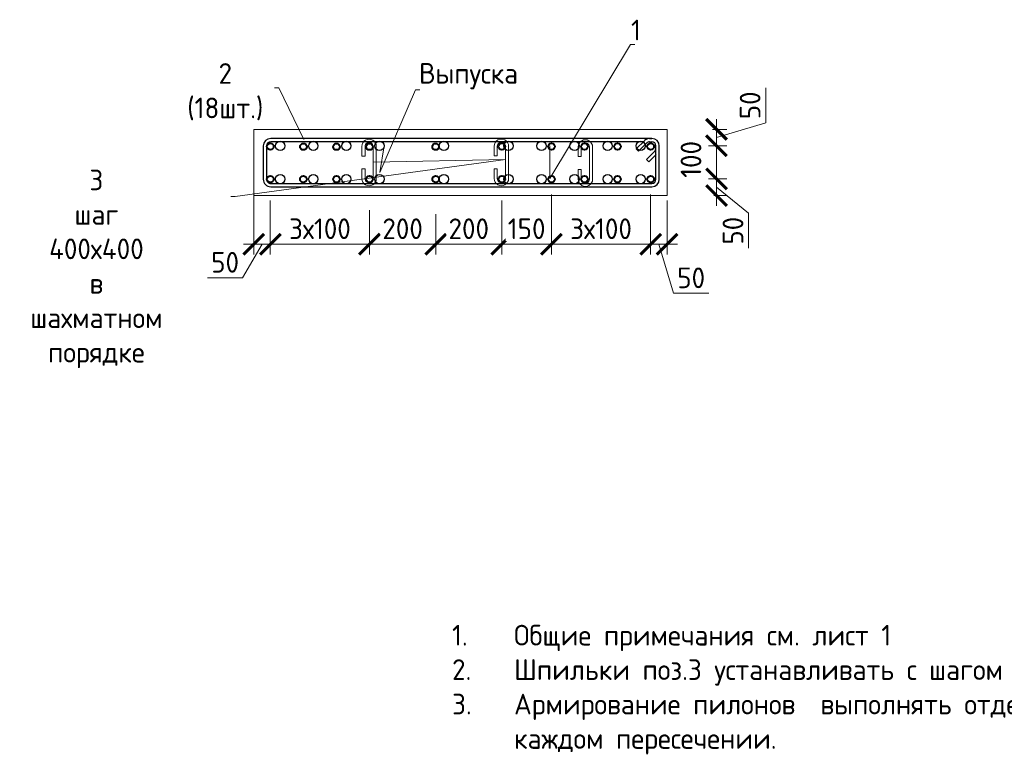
# Model space of a CAD drawing. Header units: millimetres. Extents: x 376598 to 1249954, y -318491 to -22134.
# Tile 320 of 444: x 816548 to 828456, y -310320 to -301421. Entities that reach past the tile are written whole.
import ezdxf
from ezdxf import colors
from ezdxf.entities.mleader import LeaderData, LeaderLine
from ezdxf.math import Vec2, Vec3

# ---------------------------------------------------------------- set-up
doc = ezdxf.new("R2010")
doc.units = ezdxf.units.MM
for name, color, linetype, lineweight in [('Арм_шпильки', 143, 'Continuous', 18), ('Армирование', 3, 'Continuous', 40), ('подоснова', 151, 'Continuous', 5), ('РАЗМЕРЫ', 1, 'Continuous', 9), ('СТЕНЫ', 3, 'Continuous', 30)]:
    doc.layers.add(name, color=color, linetype=linetype, lineweight=lineweight)
doc.styles.add('GOST 2.304', font='CS_Gost2304.shx')
doc.styles.add('GOST-2.304_Type-B', font='GOST_Common.ttf')
doc.dimstyles.new('мой 25', dxfattribs={"dimscale": 100, "dimtxt": 2.5, "dimasz": 2.5, "dimexe": 1.25, "dimexo": 0.625, "dimtad": 1, "dimdec": 0, "dimlfac": 0.5, "dimtxsty": 'GOST-2.304_Type-B', "dimblk": 'ARCHTICK', "dimcen": 2.5, "dimdle": 1.25, "dimaunit": 1, "dimadec": 1, "dimazin": 2, "dimtfac": 1, "dimtdec": 0, "dimtmove": 1, "dimatfit": 3, "dimfxl": 6, "dimfxlon": 1, "dimtfill": 1, "dimlwd": -1, "dimlwe": -1, "dimarcsym": 0})

# ---------------------------------------------------------------- blocks, each defined once
blk = doc.blocks.new('*U30')
at = {"color": 0, "linetype": 'ByBlock', "lineweight": -2}
for p, q in [((-10, 1176.7), (-10, 12.5)), ((-10, 1169.7), (-10, 1176.7)), ((0, 1169.7), (0, 1176.7)), ((114.7, 1199.2), (12.5, 1199.2)), ((114.7, 1189.2), (12.5, 1189.2)), ((53.8, 1160.1), (28.3, 1185.6)), ((38.8, 1189.3), (60.9, 1167.2)), ((127.2, 12.5), (127.2, 1176.7)), ((137.2, 12.5), (137.2, 1176.7)), ((22, 1128.4), (-3.4, 1153.8)), ((0, 1150.4), (0, 12.5)), ((3.7, 1160.9), (29.1, 1135.5)), ((60.9, 1167.2), (53.8, 1160.1)), ((29.1, 1135.5), (22, 1128.4)), ((12.5, 0), (114.7, 0)), ((12.5, -10), (114.7, -10))]:
    blk.add_line(p, q, dxfattribs=at)
for centre, radius, start, end in [((12.5, 1176.7), 22.5, 90, 180), ((12.5, 1176.7), 12.5, 90, 180), ((19.5, 1176.7), 12.5, 45, 90), ((114.7, 1176.7), 22.5, 0, 90), ((114.7, 1176.7), 12.5, 0, 90), ((12.5, 1169.7), 22.5, 180, 225), ((12.5, 1169.7), 12.5, 180, 225), ((12.5, 12.5), 22.5, 180, 270), ((12.5, 12.5), 12.5, 180, 270), ((114.7, 12.5), 12.5, 270, 0), ((114.7, 12.5), 22.5, 270, 0)]:
    blk.add_arc(centre, radius, start, end, dxfattribs=at)
at = {"style": 'GOST 2.304', "oblique": 15, "flags": 9}
for tag, p in [('ПОЗИЦИЯ', (-52.3, -58)), ('ДИАМЕТР', (-52.8, -63)), ('КЛАСС', (-53, -68.7)), ('ДЛИНА', (-52.5, -73.8)), ('МАССА', (-52.3, -78.3))]:
    blk.add_attdef(tag, p, '', height=2.5, dxfattribs=at)
blk = doc.blocks.new('_ArchTick')
at = {"color": 0, "linetype": 'ByBlock', "const_width": 0.15}
blk.add_lwpolyline([(-0.5, -0.5), (0.5, 0.5)], dxfattribs=at)
blk = doc.blocks.new('*D518')
at = {"layer": 'DEFPOINTS', "color": 0, "lineweight": 0, "transparency": 16777216}
for p in [(824379, -302748, -2880), (824179, -302946, -2880), (824976, -302946)]:
    blk.add_point(p, dxfattribs=at)
at = {"layer": 'РАЗМЕРЫ', "color": 0, "linetype": 'Continuous', "transparency": 16777216}
for p, q in [((825570, -302669), (825570, -302244)), ((824976, -302623), (824976, -303071)), ((824976, -302847), (825570, -302669)), ((824925, -302748), (825101, -302748)), ((824880, -302946), (825101, -302946))]:
    blk.add_line(p, q, dxfattribs=at)
at = {"layer": 'РАЗМЕРЫ', "color": 0, "transparency": 16777216, "xscale": 250, "yscale": 250, "zscale": 250}
for p, rotation in [((824976, -302748), 90), ((824976, -302946), 270)]:
    blk.add_blockref('_ArchTick', p, dxfattribs=dict(at, rotation=rotation))
at = {"layer": 'РАЗМЕРЫ', "color": 0, "lineweight": 0, "transparency": 16777216, "insert": (825382, -302457), "char_height": 250, "attachment_point": 5, "rotation": 90, "style": 'GOST-2.304_Type-B', "bg_fill": 3, "box_fill_scale": 1.1, "bg_fill_color": 256, "bg_fill_true_color": 13158600, "bg_fill_transparency": 0}
blk.add_mtext('50', dxfattribs=at)
blk = doc.blocks.new('*D519')
at = {"layer": 'DEFPOINTS', "color": 0, "lineweight": 0, "transparency": 16777216}
for p in [(824179, -303348, -2880), (824976, -303348), (824880, -303548)]:
    blk.add_point(p, dxfattribs=at)
at = {"layer": 'РАЗМЕРЫ', "color": 0, "linetype": 'Continuous', "transparency": 16777216}
for p, q in [((824976, -303673), (824976, -303223)), ((824880, -303348), (825101, -303348)), ((824976, -303448), (825362, -303761)), ((824943, -303548), (825101, -303548)), ((825362, -303761), (825362, -304186))]:
    blk.add_line(p, q, dxfattribs=at)
at = {"layer": 'РАЗМЕРЫ', "color": 0, "transparency": 16777216, "xscale": 250, "yscale": 250, "zscale": 250}
for p, rotation in [((824976, -303348), 90), ((824976, -303548), 270)]:
    blk.add_blockref('_ArchTick', p, dxfattribs=dict(at, rotation=rotation))
at = {"layer": 'РАЗМЕРЫ', "color": 0, "lineweight": 0, "transparency": 16777216, "insert": (825175, -303974), "char_height": 250, "attachment_point": 5, "rotation": 90, "style": 'GOST-2.304_Type-B', "bg_fill": 3, "box_fill_scale": 1.1, "bg_fill_color": 256, "bg_fill_true_color": 13158600, "bg_fill_transparency": 0}
blk.add_mtext('50', dxfattribs=at)
blk = doc.blocks.new('*D520')
at = {"layer": 'DEFPOINTS', "color": 0, "lineweight": 0, "transparency": 16777216}
for p in [(824976, -302946, 2880), (824976, -302946), (824846, -303348)]:
    blk.add_point(p, dxfattribs=at)
at = {"layer": 'РАЗМЕРЫ', "color": 0, "linetype": 'Continuous', "transparency": 16777216}
for p, q in [((824976, -303473), (824976, -302821)), ((825069, -302946), (825101, -302946)), ((824908, -303348), (825101, -303348))]:
    blk.add_line(p, q, dxfattribs=at)
at = {"layer": 'РАЗМЕРЫ', "color": 0, "transparency": 16777216, "xscale": 250, "yscale": 250, "zscale": 250}
for p, rotation in [((824976, -302946), 90), ((824976, -303348), 270)]:
    blk.add_blockref('_ArchTick', p, dxfattribs=dict(at, rotation=rotation))
at = {"layer": 'РАЗМЕРЫ', "color": 0, "lineweight": 0, "transparency": 16777216, "insert": (824667, -303111), "char_height": 250, "attachment_point": 5, "rotation": 90, "style": 'GOST-2.304_Type-B', "bg_fill": 3, "box_fill_scale": 1.1, "bg_fill_color": 256, "bg_fill_true_color": 13158600, "bg_fill_transparency": 0}
blk.add_mtext('100', dxfattribs=at)
blk = doc.blocks.new('*D521')
at = {"layer": 'DEFPOINTS', "color": 0, "lineweight": 0, "transparency": 16777216}
for p in [(824179, -303348), (824379, -303548), (824379, -304137)]:
    blk.add_point(p, dxfattribs=at)
at = {"layer": 'РАЗМЕРЫ', "color": 0, "linetype": 'Continuous', "transparency": 16777216}
for p, q in [((824179, -303537), (824179, -304262)), ((824379, -303610), (824379, -304262)), ((824054, -304137), (824504, -304137)), ((824279, -304137), (824457, -304731)), ((824457, -304731), (824882, -304731))]:
    blk.add_line(p, q, dxfattribs=at)
at = {"layer": 'РАЗМЕРЫ', "color": 0, "transparency": 16777216, "xscale": 250, "yscale": 250, "zscale": 250, "rotation": 180}
blk.add_blockref('_ArchTick', (824179, -304137), dxfattribs=at)
at = {"layer": 'РАЗМЕРЫ', "color": 0, "transparency": 16777216, "xscale": 250, "yscale": 250, "zscale": 250}
blk.add_blockref('_ArchTick', (824379, -304137), dxfattribs=at)
at = {"layer": 'РАЗМЕРЫ', "color": 0, "lineweight": 0, "transparency": 16777216, "insert": (824669, -304544), "char_height": 250, "attachment_point": 5, "style": 'GOST-2.304_Type-B', "bg_fill": 3, "box_fill_scale": 1.1, "bg_fill_color": 256, "bg_fill_true_color": 13158600, "bg_fill_transparency": 0}
blk.add_mtext('50', dxfattribs=at)
blk = doc.blocks.new('_None')
blk = doc.blocks.new('*D522')
at = {"layer": 'DEFPOINTS', "color": 0, "lineweight": 0, "transparency": 16777216}
for p in [(819379, -303348), (819579, -303548), (819579, -304137)]:
    blk.add_point(p, dxfattribs=at)
at = {"layer": 'РАЗМЕРЫ', "color": 0, "linetype": 'Continuous', "transparency": 16777216}
for p, q in [((819379, -303537), (819379, -304262)), ((819579, -303610), (819579, -304262)), ((819479, -304137), (819244, -304544)), ((819254, -304137), (819704, -304137)), ((819244, -304544), (818819, -304544))]:
    blk.add_line(p, q, dxfattribs=at)
at = {"layer": 'РАЗМЕРЫ', "color": 0, "transparency": 16777216, "xscale": 250, "yscale": 250, "zscale": 250}
blk.add_blockref('_ArchTick', (819579, -304137), dxfattribs=at)
at = {"layer": 'РАЗМЕРЫ', "color": 0, "lineweight": 0, "transparency": 16777216, "insert": (819032, -304356), "char_height": 250, "attachment_point": 5, "style": 'GOST-2.304_Type-B', "bg_fill": 3, "box_fill_scale": 1.1, "bg_fill_color": 256, "bg_fill_true_color": 13158600, "bg_fill_transparency": 0}
blk.add_mtext('50', dxfattribs=at)
at = {"layer": 'РАЗМЕРЫ', "color": 0, "transparency": 16777216, "xscale": 250, "yscale": 250, "zscale": 250, "rotation": 180}
blk.add_blockref('_ArchTick', (819379, -304137), dxfattribs=at)
blk = doc.blocks.new('*D533')
at = {"layer": 'DEFPOINTS', "color": 0, "lineweight": 0, "transparency": 16777216}
for p in [(820779, -302688, -1440), (819579, -303548), (820779, -304137)]:
    blk.add_point(p, dxfattribs=at)
at = {"layer": 'РАЗМЕРЫ', "color": 0, "linetype": 'Continuous', "transparency": 16777216}
for p, q in [((819579, -303610), (819579, -304262)), ((820779, -303727), (820779, -304262)), ((819454, -304137), (820904, -304137))]:
    blk.add_line(p, q, dxfattribs=at)
at = {"layer": 'РАЗМЕРЫ', "color": 0, "transparency": 16777216, "xscale": 250, "yscale": 250, "zscale": 250, "rotation": 180}
blk.add_blockref('_ArchTick', (819579, -304137), dxfattribs=at)
at = {"layer": 'РАЗМЕРЫ', "color": 0, "transparency": 16777216, "xscale": 250, "yscale": 250, "zscale": 250}
blk.add_blockref('_ArchTick', (820779, -304137), dxfattribs=at)
at = {"layer": 'РАЗМЕРЫ', "color": 0, "lineweight": 0, "transparency": 16777216, "insert": (820179, -303950), "char_height": 250, "attachment_point": 5, "style": 'GOST-2.304_Type-B', "bg_fill": 3, "box_fill_scale": 1.1, "bg_fill_color": 256, "bg_fill_true_color": 13158600, "bg_fill_transparency": 0}
blk.add_mtext('3х100', dxfattribs=at)
blk = doc.blocks.new('*D534')
at = {"layer": 'DEFPOINTS', "color": 0, "lineweight": 0, "transparency": 16777216}
for p in [(820779, -302688, -1440), (821579, -302957, -1440), (821579, -304137)]:
    blk.add_point(p, dxfattribs=at)
at = {"layer": 'РАЗМЕРЫ', "color": 0, "linetype": 'Continuous', "transparency": 16777216}
for p, q in [((820779, -303727), (820779, -304262)), ((821579, -303775), (821579, -304262)), ((820654, -304137), (821704, -304137))]:
    blk.add_line(p, q, dxfattribs=at)
at = {"layer": 'РАЗМЕРЫ', "color": 0, "transparency": 16777216, "xscale": 250, "yscale": 250, "zscale": 250, "rotation": 180}
blk.add_blockref('_ArchTick', (820779, -304137), dxfattribs=at)
at = {"layer": 'РАЗМЕРЫ', "color": 0, "transparency": 16777216, "xscale": 250, "yscale": 250, "zscale": 250}
blk.add_blockref('_ArchTick', (821579, -304137), dxfattribs=at)
at = {"layer": 'РАЗМЕРЫ', "color": 0, "lineweight": 0, "transparency": 16777216, "insert": (821179, -303950), "char_height": 250, "attachment_point": 5, "style": 'GOST-2.304_Type-B', "bg_fill": 3, "box_fill_scale": 1.1, "bg_fill_color": 256, "bg_fill_true_color": 13158600, "bg_fill_transparency": 0}
blk.add_mtext('200', dxfattribs=at)
blk = doc.blocks.new('*D535')
at = {"layer": 'DEFPOINTS', "color": 0, "lineweight": 0, "transparency": 16777216}
for p in [(821579, -302957, -1440), (822379, -303548), (822379, -304137)]:
    blk.add_point(p, dxfattribs=at)
at = {"layer": 'РАЗМЕРЫ', "color": 0, "linetype": 'Continuous', "transparency": 16777216}
for p, q in [((822379, -303610), (822379, -304262)), ((821579, -303775), (821579, -304262)), ((821454, -304137), (822504, -304137))]:
    blk.add_line(p, q, dxfattribs=at)
at = {"layer": 'РАЗМЕРЫ', "color": 0, "transparency": 16777216, "xscale": 250, "yscale": 250, "zscale": 250, "rotation": 180}
blk.add_blockref('_ArchTick', (821579, -304137), dxfattribs=at)
at = {"layer": 'РАЗМЕРЫ', "color": 0, "transparency": 16777216, "xscale": 250, "yscale": 250, "zscale": 250}
blk.add_blockref('_ArchTick', (822379, -304137), dxfattribs=at)
at = {"layer": 'РАЗМЕРЫ', "color": 0, "lineweight": 0, "transparency": 16777216, "insert": (821979, -303950), "char_height": 250, "attachment_point": 5, "style": 'GOST-2.304_Type-B', "bg_fill": 3, "box_fill_scale": 1.1, "bg_fill_color": 256, "bg_fill_true_color": 13158600, "bg_fill_transparency": 0}
blk.add_mtext('200', dxfattribs=at)
blk = doc.blocks.new('*D536')
at = {"layer": 'DEFPOINTS', "color": 0, "lineweight": 0, "transparency": 16777216}
for p in [(822379, -303548), (822979, -303548), (822979, -304137)]:
    blk.add_point(p, dxfattribs=at)
at = {"layer": 'РАЗМЕРЫ', "color": 0, "linetype": 'Continuous', "transparency": 16777216}
for p, q in [((822379, -303610), (822379, -304262)), ((822979, -303610), (822979, -304262)), ((822254, -304137), (823104, -304137))]:
    blk.add_line(p, q, dxfattribs=at)
at = {"layer": 'РАЗМЕРЫ', "color": 0, "transparency": 16777216, "xscale": 250, "yscale": 250, "zscale": 250, "rotation": 180}
blk.add_blockref('_ArchTick', (822379, -304137), dxfattribs=at)
at = {"layer": 'РАЗМЕРЫ', "color": 0, "transparency": 16777216, "xscale": 250, "yscale": 250, "zscale": 250}
blk.add_blockref('_ArchTick', (822979, -304137), dxfattribs=at)
at = {"layer": 'РАЗМЕРЫ', "color": 0, "lineweight": 0, "transparency": 16777216, "insert": (822679, -303950), "char_height": 250, "attachment_point": 5, "style": 'GOST-2.304_Type-B', "bg_fill": 3, "box_fill_scale": 1.1, "bg_fill_color": 256, "bg_fill_true_color": 13158600, "bg_fill_transparency": 0}
blk.add_mtext('150', dxfattribs=at)
blk = doc.blocks.new('*D537')
at = {"layer": 'DEFPOINTS', "color": 0, "lineweight": 0, "transparency": 16777216}
for p in [(822979, -303349), (824179, -303615), (824179, -304137)]:
    blk.add_point(p, dxfattribs=at)
at = {"layer": 'РАЗМЕРЫ', "color": 0, "linetype": 'Continuous', "transparency": 16777216}
for p, q in [((822979, -303537), (822979, -304262)), ((824179, -303678), (824179, -304262)), ((822854, -304137), (824304, -304137))]:
    blk.add_line(p, q, dxfattribs=at)
at = {"layer": 'РАЗМЕРЫ', "color": 0, "transparency": 16777216, "xscale": 250, "yscale": 250, "zscale": 250, "rotation": 180}
blk.add_blockref('_ArchTick', (822979, -304137), dxfattribs=at)
at = {"layer": 'РАЗМЕРЫ', "color": 0, "transparency": 16777216, "xscale": 250, "yscale": 250, "zscale": 250}
blk.add_blockref('_ArchTick', (824179, -304137), dxfattribs=at)
at = {"layer": 'РАЗМЕРЫ', "color": 0, "lineweight": 0, "transparency": 16777216, "insert": (823579, -303950), "char_height": 250, "attachment_point": 5, "style": 'GOST-2.304_Type-B', "bg_fill": 3, "box_fill_scale": 1.1, "bg_fill_color": 256, "bg_fill_true_color": 13158600, "bg_fill_transparency": 0}
blk.add_mtext('3х100', dxfattribs=at)
blk = doc.blocks.new('*U27')
for p, q in [((-8, 0), (-7.4, 4.7)), ((-7.4, 4.7), (-5.6, 9)), ((-5.6, 9), (-2.7, 12.7)), ((-2.7, 12.7), (1, 15.6)), ((1, 15.6), (5.3, 17.4)), ((5.3, 17.4), (10, 18)), ((34, 18), (10, 18)), ((10, 10), (34, 10)), ((34, 10), (34, 18)), ((66, 18), (90, 18)), ((66, 10), (66, 18)), ((90, 10), (66, 10)), ((94.7, 17.4), (90, 18)), ((99, 15.6), (94.7, 17.4)), ((102.7, 12.7), (99, 15.6)), ((105.6, 9), (102.7, 12.7)), ((107.4, 4.7), (105.6, 9)), ((108, 0), (107.4, 4.7)), ((107.4, -4.7), (108, 0)), ((-7.4, -4.7), (-8, 0)), ((-5.6, -9), (-7.4, -4.7)), ((-2.7, -12.7), (-5.6, -9)), ((1, -15.6), (-2.7, -12.7)), ((5.3, -17.4), (1, -15.6)), ((10, -18), (5.3, -17.4)), ((10, -18), (90, -18)), ((90, -18), (94.7, -17.4)), ((94.7, -17.4), (99, -15.6)), ((99, -15.6), (102.7, -12.7)), ((102.7, -12.7), (105.6, -9)), ((105.6, -9), (107.4, -4.7))]:
    blk.add_line(p, q)
at = {"color": 0, "linetype": 'ByBlock', "lineweight": -2}
for p, q in [((0, 0), (0.3, 2.6)), ((0.3, 2.6), (1.3, 5)), ((1.3, 5), (2.9, 7.1)), ((2.9, 7.1), (5, 8.7)), ((5, 8.7), (7.4, 9.7)), ((7.4, 9.7), (10, 10)), ((92.6, 9.7), (90, 10)), ((95, 8.7), (92.6, 9.7)), ((97.1, 7.1), (95, 8.7)), ((98.7, 5), (97.1, 7.1)), ((99.7, 2.6), (98.7, 5)), ((100, 0), (99.7, 2.6)), ((99.7, -2.6), (100, 0)), ((0.3, -2.6), (0, 0)), ((1.3, -5), (0.3, -2.6)), ((2.9, -7.1), (1.3, -5)), ((5, -8.7), (2.9, -7.1)), ((7.4, -9.7), (5, -8.7)), ((10, -10), (7.4, -9.7)), ((10, -10), (90, -10)), ((90, -10), (92.6, -9.7)), ((92.6, -9.7), (95, -8.7)), ((95, -8.7), (97.1, -7.1)), ((97.1, -7.1), (98.7, -5)), ((98.7, -5), (99.7, -2.6))]:
    blk.add_line(p, q, dxfattribs=at)
at = {"style": 'GOST 2.304', "oblique": 15, "flags": 9}
for tag, p in [('ДИАМЕТР', (117.8, -62.2)), ('ДЛИНА', (118.1, -72.5)), ('ПОЗИЦИЯ', (118, -56.6)), ('КЛАСС', (118, -67.8)), ('МАССА', (118.7, -78.2))]:
    blk.add_attdef(tag, p, '', height=2.5, dxfattribs=at)

msp = doc.modelspace()

# ---------------------------------------------------------------- linework, layer by layer
at = {"layer": 'Армирование', "color": 3}
for centre in [(819578.6, -302955.8), (819978.6, -302957, -1440), (820378.6, -302957, -1440), (820778.6, -302957, -1440), (821578.6, -302957, -1440), (822378.6, -302955.8), (822978.6, -302955.8), (823378.6, -302955.8), (823778.6, -302955.8), (819978.6, -303350.3, -1440), (820378.6, -303350.3, -1440), (820778.6, -303350.3, -1440), (821578.6, -303350.3, -1440), (822378.6, -303349.2), (822978.6, -303349.2), (823378.6, -303349.2), (823778.6, -303349.2)]:
    msp.add_circle(centre, 40, dxfattribs=at)
at = {"layer": 'РАЗМЕРЫ', "color": 252, "linetype": 'Continuous', "lineweight": 30, "true_color": 0x939598}
for centre in [(819698.6, -302947.8), (820098.6, -302947.8), (820498.6, -302947.8), (820898.6, -302947.8), (821678.6, -302947.8), (822458.6, -302947.8), (822858.6, -302947.8), (823258.6, -302947.8), (823658.6, -302947.8), (824058.6, -302947.8), (819698.6, -303349.2), (820098.6, -303349.2), (820498.6, -303349.2), (820898.6, -303349.2), (821678.6, -303349.2), (822458.6, -303349.2), (822858.6, -303349.2), (823258.6, -303349.2), (823658.6, -303349.2), (824058.6, -303349.2)]:
    msp.add_circle(centre, 56, dxfattribs=at)
at = {"layer": 'СТЕНЫ', "color": 252, "lineweight": 0, "true_color": 0x939598}
msp.add_lwpolyline([(824378.6, -303547.8), (824378.6, -302747.8), (819378.6, -302747.8), (819378.6, -303547.8)], close=True, dxfattribs=at)

# ---------------------------------------------------------------- block references
at = {"lineweight": 30, "xscale": 3.959999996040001, "yscale": 3.959999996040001, "zscale": 3.959999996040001, "rotation": 269.9999999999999}
msp.add_blockref('*U30', (819534, -302897.8), dxfattribs=at)

# ---------------------------------------------------------------- texts
at = {"ltscale": 100, "insert": (821776.9, -308742), "char_height": 250, "width": 17398.124, "attachment_point": 1, "style": 'GOST-2.304_Type-B'}
msp.add_mtext('\\pxi-3,l3,t3,20;1.^IОбщие примечания см. лист 1\\P2.^IШпильки поз.3 устанавливать с шагом 400 по вертикали и с шагом  400 по горизонтали.\\P3.^IАрмирование пилонов  выполнять отдельными стержнями. Арматуру вязать вязальной проволокой в каждом пересечении.', dxfattribs=at)

# ---------------------------------------------------------------- leaders
at = {"layer": 'подоснова'}
ml = msp.add_multileader_mtext('Standard', dxfattribs=at)
ml.set_content('2 (18шт.)', color=256, style='GOST-2.304_Type-B')
ml.set_leader_properties(color=256, linetype='ByLayer', lineweight=15)
ml.set_arrow_properties(name='NONE')
ml.build(insert=Vec2(0, 0))
ml.multileader.update_dxf_attribs({"text_left_attachment_type": 6, "text_right_attachment_type": 6, "dogleg_length": 10, "arrow_head_size": 18})
ctx = ml.context
ctx.base_point, ctx.char_height, ctx.arrow_head_size, ctx.landing_gap_size, ctx.plane_origin = Vec3(818396.5, -302246.4), 250, 18, 20, Vec3(816293.6, -301700.4)
ctx.left_attachment, ctx.right_attachment, ctx.text_align_type = 6, 6, 1
notes = []
notes.append((ctx, [(1, (1, 1, 0), (819682.1, -302246.4), (-1, 0), 10, [(0, [(819983.4, -302869.9)], 0, [])])]))
ctx.mtext.insert, ctx.mtext.width, ctx.mtext.alignment, ctx.mtext.flow_direction = Vec3(819034.3, -301946.4), 22.898, 2, 5
ml = msp.add_multileader_mtext('Standard', dxfattribs=at)
ml.set_content('Выпуска ', color=256, style='GOST-2.304_Type-B')
ml.set_leader_properties(color=256, linetype='ByLayer', lineweight=15)
ml.set_arrow_properties(name='NONE')
ml.build(insert=Vec2(0, 0))
ml.multileader.update_dxf_attribs({"text_left_attachment_type": 6, "text_right_attachment_type": 6, "dogleg_length": 10, "arrow_head_size": 18})
ctx = ml.context
ctx.base_point, ctx.char_height, ctx.arrow_head_size, ctx.landing_gap_size, ctx.plane_origin = Vec3(821344, -302269.5), 250, 18, 20, Vec3(818724.8, -300529.4)
ctx.left_attachment, ctx.right_attachment, ctx.text_align_type = 6, 6, 1
notes.append((ctx, [(0, (1, 1, 0), (821334, -302269.5), (1, 0), 10, [(1, [(820954.6, -302947.8), (820901.5, -303269.2)], 0, [])])]))
ctx.mtext.insert, ctx.mtext.width, ctx.mtext.alignment, ctx.mtext.flow_direction = Vec3(821976.5, -301944.5), 22.898, 2, 5
ml = msp.add_multileader_mtext('Standard', dxfattribs=at)
ml.set_content('3 шаг 400х400 \\Pв шахматном порядке ', color=256, style='GOST-2.304_Type-B')
ml.set_leader_properties(color=256, linetype='ByLayer', lineweight=15)
ml.set_arrow_properties(name='NONE')
ml.build(insert=Vec2(0, 0))
ml.multileader.update_dxf_attribs({"text_left_attachment_type": 6, "text_right_attachment_type": 6, "dogleg_length": 10, "arrow_head_size": 18})
ctx = ml.context
ctx.base_point, ctx.char_height, ctx.arrow_head_size, ctx.landing_gap_size, ctx.plane_origin = Vec3(815807.3, -303559.7), 250, 18, 20, Vec3(818781.4, -303854.8)
ctx.left_attachment, ctx.right_attachment, ctx.text_align_type = 6, 6, 1
notes.append((ctx, [(1, (1, 1, 0), (819153.5, -303559.7), (-1, 0), 10, [(1, [(820821.8, -303145.9), (822421.8, -303113.9)], 0, [])])]))
ctx.mtext.insert, ctx.mtext.width, ctx.mtext.alignment, ctx.mtext.flow_direction = Vec3(817475.4, -303234.7), 22.898, 2, 5
for ctx, leaders in notes:
    for number, flags, end, landing, length, lines in leaders:
        leader = LeaderData()
        leader.index, (leader.has_last_leader_line, leader.has_dogleg_vector, leader.attachment_direction) = number, flags
        leader.last_leader_point, leader.dogleg_vector, leader.dogleg_length = Vec3(end), Vec3(landing), length
        for number, points, colour, breaks in lines:
            line = LeaderLine()
            line.index, line.vertices, line.color, line.breaks = number, Vec3.list(points), colors.encode_raw_color(colour), breaks
            leader.lines.append(line)
        ctx.leaders.append(leader)

# ---------------------------------------------------------------- next in the draw order: dimensions: what is measured, and where the dimension line sits
at = {"layer": 'РАЗМЕРЫ', "lineweight": 0}
dim = msp.add_linear_dim(base=(824975.9, -302946.5, 2880), p1=(824378.6, -302747.8), p2=(824178.7, -302946.5), angle=90, dimstyle='мой 25', override={"dimlfac": 0.25}, dxfattribs=at)
dim.commit()
dim.dimension.update_dxf_attribs({"geometry": '*D518', "text_midpoint": (825382.2, -302606.5, 2880)})
for base, p1, p2, angle, picture, middle in [((824975.9, -303347.8, 2880), (824880.2, -303547.8, 2880), (824178.7, -303347.8), 90, '*D519', (825362.5, -303823.8, 2880)), ((819578.7, -304137.4), (819378.7, -303347.8), (819578.7, -303547.8), 180, '*D522', (819181.5, -304543.6))]:
    dim = msp.add_linear_dim(base=base, p1=p1, p2=p2, angle=angle, dimstyle='мой 25', override={"dimlfac": 0.25}, dxfattribs=at)
    dim.commit()
    dim.dimension.update_dxf_attribs({"geometry": picture, "text_midpoint": middle, "dimtype": 160})

# ---------------------------------------------------------------- next in the draw order: linework, layer by layer
at = {"layer": 'Армирование', "color": 3}
for centre in [(824178.6, -302955.8), (819578.6, -303349.2)]:
    msp.add_circle(centre, 40, dxfattribs=at)

# ---------------------------------------------------------------- next in the draw order: dimensions: what is measured, and where the dimension line sits
at = {"layer": 'РАЗМЕРЫ', "lineweight": 0}
dim = msp.add_linear_dim(base=(824975.9, -302946.5), p1=(824845.6, -303347.8), p2=(824975.9, -302946.5, 2880), angle=90, dimstyle='мой 25', override={"dimlfac": 0.25}, dxfattribs=at)
dim.commit()
dim.dimension.update_dxf_attribs({"geometry": '*D520', "text_midpoint": (824854.4, -303110.7), "dimtype": 160})

# ---------------------------------------------------------------- next in the draw order: dimensions: what is measured, and where the dimension line sits
dim = msp.add_linear_dim(base=(820778.6, -304137.4), p1=(819578.7, -303547.8), p2=(820778.6, -302688.1, -1440), angle=180, text='3х100', dimstyle='мой 25', override={"dimlfac": 0.25}, dxfattribs=at)
dim.commit()
dim.dimension.update_dxf_attribs({"geometry": '*D533', "text_midpoint": (820178.6, -303949.9)})
dim = msp.add_linear_dim(base=(824378.6, -304137.4), p1=(824178.7, -303347.8), p2=(824378.6, -303547.8), angle=180, dimstyle='мой 25', override={"dimlfac": 0.25}, dxfattribs=at)
dim.commit()
dim.dimension.update_dxf_attribs({"geometry": '*D521', "text_midpoint": (824519.3, -304543.6)})

# ---------------------------------------------------------------- next in the draw order: linework, layer by layer
at = {"layer": 'Армирование', "color": 3}
msp.add_circle((824178.6, -303349.2), 40, dxfattribs=at)

# ---------------------------------------------------------------- next in the draw order: dimensions: what is measured, and where the dimension line sits
at = {"layer": 'РАЗМЕРЫ', "lineweight": 0}
dim = msp.add_linear_dim(base=(821578.6, -304137.4), p1=(820778.6, -302688.1, -1440), p2=(821578.6, -302957, -1440), angle=180, dimstyle='мой 25', override={"dimlfac": 0.25}, dxfattribs=at)
dim.commit()
dim.dimension.update_dxf_attribs({"geometry": '*D534', "text_midpoint": (821178.6, -303949.9)})

# ---------------------------------------------------------------- next in the draw order: leaders
at = {"layer": 'подоснова'}
ml = msp.add_multileader_mtext('Standard', dxfattribs=at)
ml.set_content('1 ', color=256, style='GOST-2.304_Type-B')
ml.set_leader_properties(color=256, linetype='ByLayer', lineweight=15)
ml.set_arrow_properties(name='NONE')
ml.build(insert=Vec2(0, 0))
ml.multileader.update_dxf_attribs({"text_left_attachment_type": 6, "text_right_attachment_type": 6, "dogleg_length": 10, "arrow_head_size": 18})
ctx = ml.context
ctx.base_point, ctx.char_height, ctx.arrow_head_size, ctx.landing_gap_size, ctx.plane_origin = Vec3(823943.4, -301720.7), 250, 18, 20, Vec3(821189.8, -300418.2)
ctx.left_attachment, ctx.right_attachment, ctx.text_align_type = 6, 6, 1
notes = []
notes.append((ctx, [(0, (1, 1, 0), (823933.4, -301720.7), (1, 0), 10, [(1, [(822960.3, -302948.6), (822960.3, -303342)], 0, [])])]))
ctx.mtext.insert, ctx.mtext.width, ctx.mtext.alignment, ctx.mtext.flow_direction = Vec3(824000.9, -301420.7), 22.898, 2, 5
for ctx, leaders in notes:
    for number, flags, end, landing, length, lines in leaders:
        leader = LeaderData()
        leader.index, (leader.has_last_leader_line, leader.has_dogleg_vector, leader.attachment_direction) = number, flags
        leader.last_leader_point, leader.dogleg_vector, leader.dogleg_length = Vec3(end), Vec3(landing), length
        for number, points, colour, breaks in lines:
            line = LeaderLine()
            line.index, line.vertices, line.color, line.breaks = number, Vec3.list(points), colors.encode_raw_color(colour), breaks
            leader.lines.append(line)
        ctx.leaders.append(leader)

# ---------------------------------------------------------------- next in the draw order: block references
at = {"layer": 'Арм_шпильки', "color": 3, "xscale": 4.875, "yscale": 4.875, "zscale": 4.875, "rotation": 89.99999999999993}
msp.add_blockref('*U27', (820773, -303392.1, -1440), dxfattribs=at)

# ---------------------------------------------------------------- next in the draw order: dimensions: what is measured, and where the dimension line sits
at = {"layer": 'РАЗМЕРЫ', "lineweight": 0}
dim = msp.add_linear_dim(base=(822378.6, -304137.4), p1=(821578.6, -302957, -1440), p2=(822378.6, -303547.8), angle=180, dimstyle='мой 25', override={"dimlfac": 0.25}, dxfattribs=at)
dim.commit()
dim.dimension.update_dxf_attribs({"geometry": '*D535', "text_midpoint": (821978.6, -303949.9)})

# ---------------------------------------------------------------- next in the draw order: block references
at = {"layer": 'Арм_шпильки', "color": 3, "xscale": 4.875, "yscale": 4.875, "zscale": 4.875, "rotation": 89.99999999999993}
msp.add_blockref('*U27', (822373.1, -303391), dxfattribs=at)

# ---------------------------------------------------------------- next in the draw order: dimensions: what is measured, and where the dimension line sits
at = {"layer": 'РАЗМЕРЫ', "lineweight": 0}
dim = msp.add_linear_dim(base=(822978.6, -304137.4), p1=(822378.6, -303547.8), p2=(822978.6, -303547.8), angle=180, dimstyle='мой 25', override={"dimlfac": 0.25}, dxfattribs=at)
dim.commit()
dim.dimension.update_dxf_attribs({"geometry": '*D536', "text_midpoint": (822678.6, -303949.9)})

# ---------------------------------------------------------------- next in the draw order: dimensions: what is measured, and where the dimension line sits
dim = msp.add_linear_dim(base=(824178.7, -304137.4), p1=(822978.6, -303349.2), p2=(824178.7, -303615.4), angle=180, text='3х100', dimstyle='мой 25', override={"dimlfac": 0.25}, dxfattribs=at)
dim.commit()
dim.dimension.update_dxf_attribs({"geometry": '*D537', "text_midpoint": (823578.6, -303949.9)})

# ---------------------------------------------------------------- next in the draw order: block references
at = {"layer": 'Арм_шпильки', "color": 3, "xscale": 4.875, "yscale": 4.875, "zscale": 4.875, "rotation": 89.99999999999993}
msp.add_blockref('*U27', (823389.1, -303399.4), dxfattribs=at)

doc.saveas('drawing.dxf')
